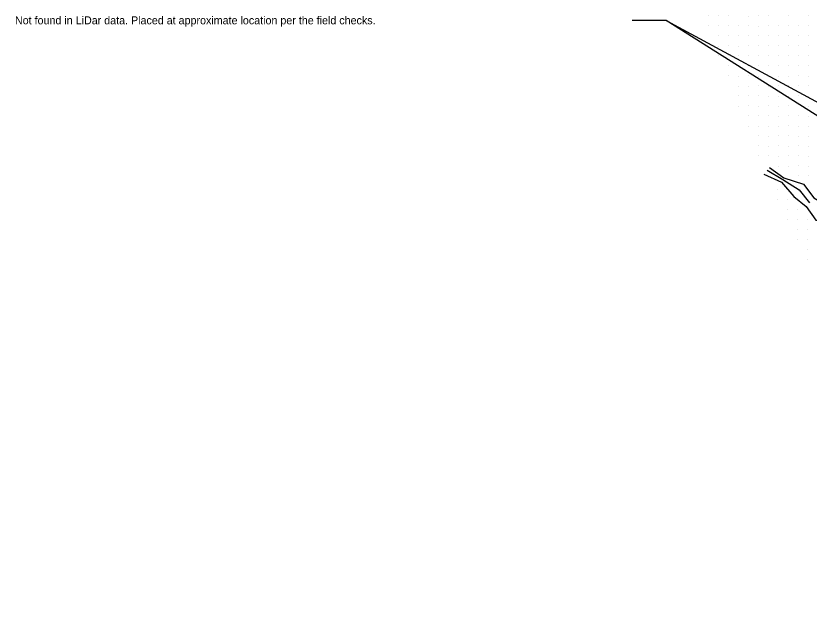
# Model space of a CAD drawing. Extents: x 1602514 to 1609837, y 863887 to 871157.
# Drawn here: x 1602514 to 1603703, y 867470 to 868362 of the extents above; entities that cross this region are included whole.
import ezdxf

# ---------------------------------------------------------------- set-up
doc = ezdxf.new("R2010")
doc.units = 0
for name, color, linetype in [('Survey-Flow line', 7, 'Continuous'), ('Survey-Ridge Lines', 7, 'Continuous'), ('Survey-Spot dirt', 7, 'Continuous'), ('Text General Notes', 7, 'Continuous')]:
    doc.layers.add(name, color=color, linetype=linetype)

msp = doc.modelspace()

# ---------------------------------------------------------------- linework, layer by layer
at = {"layer": 'Survey-Flow line'}
msp.add_lwpolyline([(1603640.2, 868130.6), (1603663.6, 868116.4), (1603688, 868101.3), (1603703.5, 868081.6)], dxfattribs=at)
msp.add_lwpolyline([(1603640.2, 868130.6), (1603663.6, 868116.4), (1603688, 868101.3), (1603703.5, 868081.6)], dxfattribs=at)
at = {"layer": 'Survey-Ridge Lines'}
for points in [[(1603643.4, 868134.4), (1603665, 868119.1), (1603694.4, 868109.6), (1603710.1, 868088.9), (1603731.4, 868076.4), (1603749.4, 868062.2), (1603773.6, 868051.4), (1603794.8, 868038.3), (1603820.3, 868031.5), (1603841.1, 868018.3), (1603861.1, 868002.8)], [(1603643.4, 868134.4), (1603665, 868119.1), (1603694.4, 868109.6), (1603710.1, 868088.9), (1603731.4, 868076.4), (1603749.4, 868062.2), (1603773.6, 868051.4), (1603794.8, 868038.3), (1603820.3, 868031.5), (1603841.1, 868018.3), (1603861.1, 868002.8)], [(1603635, 868124.5), (1603661.4, 868112.4), (1603680.2, 868091.3), (1603698.6, 868076.3), (1603713.2, 868055.4), (1603742.3, 868050.6), (1603769.5, 868045.3), (1603785, 868024), (1603808.4, 868013.6), (1603833.2, 868006.6), (1603850.7, 867990.2)], [(1603635, 868124.5), (1603661.4, 868112.4), (1603680.2, 868091.3), (1603698.6, 868076.3), (1603713.2, 868055.4), (1603742.3, 868050.6), (1603769.5, 868045.3), (1603785, 868024), (1603808.4, 868013.6), (1603833.2, 868006.6), (1603850.7, 867990.2)]]:
    msp.add_lwpolyline(points, dxfattribs=at)
at = {"layer": 'Survey-Spot dirt'}
for p, q in [((1603552, 868361.7), (1603552, 868361.7)), ((1603552, 868361.7), (1603552, 868361.7)), ((1603566.9, 868361.7), (1603566.9, 868361.7)), ((1603566.9, 868361.7), (1603566.9, 868361.7)), ((1603581.9, 868361.8), (1603581.9, 868361.8)), ((1603581.9, 868361.8), (1603581.9, 868361.8)), ((1603611.8, 868361.6), (1603611.8, 868361.6)), ((1603611.8, 868361.6), (1603611.8, 868361.6)), ((1603627, 868361.7), (1603627, 868361.7)), ((1603627, 868361.7), (1603627, 868361.7)), ((1603641.9, 868361.8), (1603641.9, 868361.8)), ((1603641.9, 868361.8), (1603641.9, 868361.8)), ((1603672, 868361.8), (1603672, 868361.8)), ((1603672, 868361.8), (1603672, 868361.8)), ((1603701.8, 868361.7), (1603701.8, 868361.7)), ((1603701.8, 868361.7), (1603701.8, 868361.7)), ((1603551.8, 868346.9), (1603551.8, 868346.9)), ((1603551.8, 868346.9), (1603551.8, 868346.9)), ((1603566.9, 868346.8), (1603566.9, 868346.8)), ((1603566.9, 868346.8), (1603566.9, 868346.8)), ((1603581.9, 868346.8), (1603581.9, 868346.8)), ((1603581.9, 868346.8), (1603581.9, 868346.8)), ((1603596.9, 868346.8), (1603596.9, 868346.8)), ((1603596.9, 868346.8), (1603596.9, 868346.8)), ((1603611.9, 868346.9), (1603611.9, 868346.9)), ((1603611.9, 868346.9), (1603611.9, 868346.9)), ((1603642, 868346.9), (1603642, 868346.9)), ((1603642, 868346.9), (1603642, 868346.9)), ((1603656.9, 868346.8), (1603656.9, 868346.8)), ((1603656.9, 868346.8), (1603656.9, 868346.8)), ((1603671.9, 868346.8), (1603671.9, 868346.8)), ((1603671.9, 868346.8), (1603671.9, 868346.8)), ((1603686.9, 868346.9), (1603686.9, 868346.9)), ((1603686.9, 868346.9), (1603686.9, 868346.9)), ((1603701.9, 868346.8), (1603701.9, 868346.8)), ((1603701.9, 868346.8), (1603701.9, 868346.8)), ((1603626.9, 868346.6), (1603626.9, 868346.6)), ((1603626.9, 868346.6), (1603626.9, 868346.6)), ((1603566.8, 868331.9), (1603566.8, 868331.9)), ((1603566.8, 868331.9), (1603566.8, 868331.9)), ((1603582.3, 868331.8), (1603582.3, 868331.8)), ((1603582.3, 868331.8), (1603582.3, 868331.8)), ((1603596.8, 868331.7), (1603596.8, 868331.7)), ((1603596.8, 868331.7), (1603596.8, 868331.7)), ((1603611.9, 868331.8), (1603611.9, 868331.8)), ((1603611.9, 868331.8), (1603611.9, 868331.8)), ((1603626.9, 868331.8), (1603626.9, 868331.8)), ((1603626.9, 868331.8), (1603626.9, 868331.8)), ((1603642, 868331.7), (1603642, 868331.7)), ((1603642, 868331.7), (1603642, 868331.7)), ((1603656.8, 868331.7), (1603656.8, 868331.7)), ((1603656.8, 868331.7), (1603656.8, 868331.7)), ((1603672, 868331.8), (1603672, 868331.8)), ((1603672, 868331.8), (1603672, 868331.8)), ((1603686.9, 868331.8), (1603686.9, 868331.8)), ((1603686.9, 868331.8), (1603686.9, 868331.8)), ((1603702, 868331.8), (1603702, 868331.8)), ((1603702, 868331.8), (1603702, 868331.8)), ((1603567, 868316.6), (1603567, 868316.6)), ((1603567, 868316.6), (1603567, 868316.6)), ((1603581.8, 868316.7), (1603581.8, 868316.7)), ((1603581.8, 868316.7), (1603581.8, 868316.7)), ((1603597, 868316.6), (1603597, 868316.6)), ((1603597, 868316.6), (1603597, 868316.6)), ((1603611.9, 868316.7), (1603611.9, 868316.7)), ((1603611.9, 868316.7), (1603611.9, 868316.7)), ((1603627, 868316.7), (1603627, 868316.7)), ((1603627, 868316.7), (1603627, 868316.7)), ((1603641.9, 868316.8), (1603641.9, 868316.8)), ((1603641.9, 868316.8), (1603641.9, 868316.8)), ((1603656.9, 868316.8), (1603656.9, 868316.8)), ((1603656.9, 868316.8), (1603656.9, 868316.8)), ((1603671.9, 868316.8), (1603671.9, 868316.8)), ((1603671.9, 868316.8), (1603671.9, 868316.8)), ((1603686.9, 868316.8), (1603686.9, 868316.8)), ((1603686.9, 868316.8), (1603686.9, 868316.8)), ((1603701.9, 868316.8), (1603701.9, 868316.8)), ((1603701.9, 868316.8), (1603701.9, 868316.8)), ((1603567.1, 868301.9), (1603567.1, 868301.9)), ((1603567.1, 868301.9), (1603567.1, 868301.9)), ((1603581.9, 868301.8), (1603581.9, 868301.8)), ((1603581.9, 868301.8), (1603581.9, 868301.8)), ((1603597, 868301.7), (1603597, 868301.7)), ((1603597, 868301.7), (1603597, 868301.7)), ((1603611.7, 868301.7), (1603611.7, 868301.7)), ((1603611.7, 868301.7), (1603611.7, 868301.7)), ((1603627, 868301.9), (1603627, 868301.9)), ((1603627, 868301.9), (1603627, 868301.9)), ((1603641.8, 868301.8), (1603641.8, 868301.8)), ((1603641.8, 868301.8), (1603641.8, 868301.8)), ((1603656.9, 868301.7), (1603656.9, 868301.7)), ((1603656.9, 868301.7), (1603656.9, 868301.7)), ((1603671.9, 868301.8), (1603671.9, 868301.8)), ((1603671.9, 868301.8), (1603671.9, 868301.8)), ((1603686.7, 868301.8), (1603686.7, 868301.8)), ((1603686.7, 868301.8), (1603686.7, 868301.8)), ((1603701.9, 868301.7), (1603701.9, 868301.7)), ((1603701.9, 868301.7), (1603701.9, 868301.7)), ((1603581.9, 868286.8), (1603581.9, 868286.8)), ((1603581.9, 868286.8), (1603581.9, 868286.8)), ((1603596.9, 868286.7), (1603596.9, 868286.7)), ((1603596.9, 868286.7), (1603596.9, 868286.7)), ((1603611.8, 868286.9), (1603611.8, 868286.9)), ((1603611.8, 868286.9), (1603611.8, 868286.9)), ((1603626.8, 868286.8), (1603626.8, 868286.8)), ((1603626.8, 868286.8), (1603626.8, 868286.8)), ((1603641.8, 868286.9), (1603641.8, 868286.9)), ((1603641.8, 868286.9), (1603641.8, 868286.9)), ((1603657, 868286.8), (1603657, 868286.8)), ((1603657, 868286.8), (1603657, 868286.8)), ((1603671.9, 868286.8), (1603671.9, 868286.8)), ((1603671.9, 868286.8), (1603671.9, 868286.8)), ((1603686.7, 868286.8), (1603686.7, 868286.8)), ((1603686.7, 868286.8), (1603686.7, 868286.8)), ((1603701.9, 868286.8), (1603701.9, 868286.8)), ((1603701.9, 868286.8), (1603701.9, 868286.8)), ((1603581.9, 868271.8), (1603581.9, 868271.8)), ((1603581.9, 868271.8), (1603581.9, 868271.8)), ((1603596.7, 868271.7), (1603596.7, 868271.7)), ((1603596.7, 868271.7), (1603596.7, 868271.7)), ((1603611.6, 868271.8), (1603611.6, 868271.8)), ((1603611.6, 868271.8), (1603611.6, 868271.8)), ((1603626.9, 868271.6), (1603626.9, 868271.6)), ((1603626.9, 868271.6), (1603626.9, 868271.6)), ((1603641.8, 868271.8), (1603641.8, 868271.8)), ((1603641.8, 868271.8), (1603641.8, 868271.8)), ((1603656.8, 868271.6), (1603656.8, 868271.6)), ((1603656.8, 868271.6), (1603656.8, 868271.6)), ((1603672, 868271.7), (1603672, 868271.7)), ((1603672, 868271.7), (1603672, 868271.7)), ((1603686.9, 868271.8), (1603686.9, 868271.8)), ((1603686.9, 868271.8), (1603686.9, 868271.8)), ((1603701.9, 868271.7), (1603701.9, 868271.7)), ((1603701.9, 868271.7), (1603701.9, 868271.7)), ((1603596.7, 868256.7), (1603596.7, 868256.7)), ((1603596.7, 868256.7), (1603596.7, 868256.7)), ((1603611.8, 868256.7), (1603611.8, 868256.7)), ((1603611.8, 868256.7), (1603611.8, 868256.7)), ((1603626.9, 868256.9), (1603626.9, 868256.9)), ((1603626.9, 868256.9), (1603626.9, 868256.9)), ((1603642.1, 868256.5), (1603642.1, 868256.5)), ((1603642.1, 868256.5), (1603642.1, 868256.5)), ((1603657, 868256.8), (1603657, 868256.8)), ((1603657, 868256.8), (1603657, 868256.8)), ((1603671.9, 868256.8), (1603671.9, 868256.8)), ((1603671.9, 868256.8), (1603671.9, 868256.8)), ((1603686.7, 868256.8), (1603686.7, 868256.8)), ((1603686.7, 868256.8), (1603686.7, 868256.8)), ((1603701.8, 868256.8), (1603701.8, 868256.8)), ((1603701.8, 868256.8), (1603701.8, 868256.8)), ((1603596.8, 868241.9), (1603596.8, 868241.9)), ((1603596.8, 868241.9), (1603596.8, 868241.9)), ((1603611.8, 868241.8), (1603611.8, 868241.8)), ((1603611.8, 868241.8), (1603611.8, 868241.8)), ((1603626.8, 868242), (1603626.8, 868242)), ((1603626.8, 868242), (1603626.8, 868242)), ((1603642, 868241.7), (1603642, 868241.7)), ((1603642, 868241.7), (1603642, 868241.7)), ((1603657, 868241.7), (1603657, 868241.7)), ((1603657, 868241.7), (1603657, 868241.7)), ((1603671.8, 868241.7), (1603671.8, 868241.7)), ((1603671.8, 868241.7), (1603671.8, 868241.7)), ((1603686.8, 868241.8), (1603686.8, 868241.8)), ((1603686.8, 868241.8), (1603686.8, 868241.8)), ((1603701.7, 868241.7), (1603701.7, 868241.7)), ((1603701.7, 868241.7), (1603701.7, 868241.7)), ((1603596.9, 868226.5), (1603596.9, 868226.5)), ((1603596.9, 868226.5), (1603596.9, 868226.5)), ((1603611.8, 868226.8), (1603611.8, 868226.8)), ((1603611.8, 868226.8), (1603611.8, 868226.8)), ((1603626.9, 868226.7), (1603626.9, 868226.7)), ((1603626.9, 868226.7), (1603626.9, 868226.7)), ((1603641.9, 868226.9), (1603641.9, 868226.9)), ((1603641.9, 868226.9), (1603641.9, 868226.9)), ((1603656.8, 868226.7), (1603656.8, 868226.7)), ((1603656.8, 868226.7), (1603656.8, 868226.7)), ((1603671.9, 868226.9), (1603671.9, 868226.9)), ((1603671.9, 868226.9), (1603671.9, 868226.9)), ((1603701.6, 868226.7), (1603701.6, 868226.7)), ((1603701.6, 868226.7), (1603701.6, 868226.7)), ((1603612, 868211.9), (1603612, 868211.9)), ((1603612, 868211.9), (1603612, 868211.9)), ((1603626.8, 868211.8), (1603626.8, 868211.8)), ((1603626.8, 868211.8), (1603626.8, 868211.8)), ((1603641.9, 868211.8), (1603641.9, 868211.8)), ((1603641.9, 868211.8), (1603641.9, 868211.8)), ((1603656.9, 868211.6), (1603656.9, 868211.6)), ((1603656.9, 868211.6), (1603656.9, 868211.6)), ((1603671.9, 868211.8), (1603671.9, 868211.8)), ((1603671.9, 868211.8), (1603671.9, 868211.8)), ((1603686.8, 868211.9), (1603686.8, 868211.9)), ((1603686.8, 868211.9), (1603686.8, 868211.9)), ((1603702, 868211.7), (1603702, 868211.7)), ((1603702, 868211.7), (1603702, 868211.7)), ((1603611.8, 868196.7), (1603611.8, 868196.7)), ((1603611.8, 868196.7), (1603611.8, 868196.7)), ((1603626.8, 868196.7), (1603626.8, 868196.7)), ((1603626.8, 868196.7), (1603626.8, 868196.7)), ((1603641.9, 868196.6), (1603641.9, 868196.6)), ((1603641.9, 868196.6), (1603641.9, 868196.6)), ((1603656.8, 868196.7), (1603656.8, 868196.7)), ((1603656.8, 868196.7), (1603656.8, 868196.7)), ((1603671.8, 868196.8), (1603671.8, 868196.8)), ((1603671.8, 868196.8), (1603671.8, 868196.8)), ((1603686.7, 868196.7), (1603686.7, 868196.7)), ((1603686.7, 868196.7), (1603686.7, 868196.7)), ((1603701.9, 868196.7), (1603701.9, 868196.7)), ((1603701.9, 868196.7), (1603701.9, 868196.7)), ((1603626.8, 868181.8), (1603626.8, 868181.8)), ((1603626.8, 868181.8), (1603626.8, 868181.8)), ((1603642, 868181.7), (1603642, 868181.7)), ((1603642, 868181.7), (1603642, 868181.7)), ((1603656.8, 868181.8), (1603656.8, 868181.8)), ((1603656.8, 868181.8), (1603656.8, 868181.8)), ((1603671.8, 868181.8), (1603671.8, 868181.8)), ((1603671.8, 868181.8), (1603671.8, 868181.8)), ((1603686.5, 868181.7), (1603686.5, 868181.7)), ((1603686.5, 868181.7), (1603686.5, 868181.7)), ((1603701.5, 868181.6), (1603701.5, 868181.6)), ((1603701.5, 868181.6), (1603701.5, 868181.6)), ((1603627, 868166.9), (1603627, 868166.9)), ((1603627, 868166.9), (1603627, 868166.9)), ((1603641.8, 868166.6), (1603641.8, 868166.6)), ((1603641.8, 868166.6), (1603641.8, 868166.6)), ((1603656.8, 868166.9), (1603656.8, 868166.9)), ((1603656.8, 868166.9), (1603656.8, 868166.9)), ((1603672, 868166.7), (1603672, 868166.7)), ((1603672, 868166.7), (1603672, 868166.7)), ((1603686.8, 868166.8), (1603686.8, 868166.8)), ((1603686.8, 868166.8), (1603686.8, 868166.8)), ((1603701.9, 868166.7), (1603701.9, 868166.7)), ((1603701.9, 868166.7), (1603701.9, 868166.7)), ((1603626.9, 868151.9), (1603626.9, 868151.9)), ((1603626.9, 868151.9), (1603626.9, 868151.9)), ((1603641.8, 868151.8), (1603641.8, 868151.8)), ((1603641.8, 868151.8), (1603641.8, 868151.8)), ((1603656.9, 868151.7), (1603656.9, 868151.7)), ((1603656.9, 868151.7), (1603656.9, 868151.7)), ((1603671.9, 868151.8), (1603671.9, 868151.8)), ((1603671.9, 868151.8), (1603671.9, 868151.8)), ((1603686.8, 868151.9), (1603686.8, 868151.9)), ((1603686.8, 868151.9), (1603686.8, 868151.9)), ((1603701.9, 868151.6), (1603701.9, 868151.6)), ((1603701.9, 868151.6), (1603701.9, 868151.6)), ((1603657, 868136.7), (1603657, 868136.7)), ((1603657, 868136.7), (1603657, 868136.7)), ((1603671.9, 868136.7), (1603671.9, 868136.7)), ((1603671.9, 868136.7), (1603671.9, 868136.7)), ((1603686.8, 868137), (1603686.8, 868137)), ((1603686.8, 868137), (1603686.8, 868137)), ((1603701.8, 868136.7), (1603701.8, 868136.7)), ((1603701.8, 868136.7), (1603701.8, 868136.7)), ((1603686.9, 868122.2), (1603686.9, 868122.2)), ((1603686.9, 868122.2), (1603686.9, 868122.2)), ((1603701.8, 868121.9), (1603701.8, 868121.9)), ((1603701.8, 868121.9), (1603701.8, 868121.9)), ((1603655.7, 868101.7), (1603655.7, 868101.7)), ((1603655.7, 868101.7), (1603655.7, 868101.7)), ((1603655.9, 868086.8), (1603655.9, 868086.8)), ((1603655.9, 868086.8), (1603655.9, 868086.8)), ((1603670.5, 868086.8), (1603670.5, 868086.8)), ((1603670.5, 868086.8), (1603670.5, 868086.8)), ((1603670.6, 868071.6), (1603670.6, 868071.6)), ((1603670.6, 868071.6), (1603670.6, 868071.6)), ((1603685.4, 868071.7), (1603685.4, 868071.7)), ((1603685.4, 868071.7), (1603685.4, 868071.7)), ((1603670.6, 868056.8), (1603670.6, 868056.8)), ((1603670.6, 868056.8), (1603670.6, 868056.8)), ((1603685.7, 868057), (1603685.7, 868057)), ((1603685.7, 868057), (1603685.7, 868057)), ((1603700.9, 868056.6), (1603700.9, 868056.6)), ((1603700.9, 868056.6), (1603700.9, 868056.6)), ((1603685.7, 868041.6), (1603685.7, 868041.6)), ((1603685.7, 868041.6), (1603685.7, 868041.6)), ((1603700.7, 868041.6), (1603700.7, 868041.6)), ((1603700.7, 868041.6), (1603700.7, 868041.6)), ((1603685.8, 868026.8), (1603685.8, 868026.8)), ((1603685.8, 868026.8), (1603685.8, 868026.8)), ((1603700.7, 868026.7), (1603700.7, 868026.7)), ((1603700.7, 868026.7), (1603700.7, 868026.7)), ((1603700.9, 868011.6), (1603700.9, 868011.6)), ((1603700.9, 868011.6), (1603700.9, 868011.6)), ((1603700.6, 867996.8), (1603700.6, 867996.8)), ((1603700.6, 867996.8), (1603700.6, 867996.8))]:
    msp.add_line(p, q, dxfattribs=at)
at = {"layer": 'Text General Notes'}
for p, q in [((1603488.8, 868354.8), (1603437.6, 868354.8)), ((1603488.8, 868354.8), (1603437.6, 868354.8)), ((1604890.9, 867469.5), (1603488.8, 868354.8)), ((1603488.8, 868354.8), (1604774.6, 867660.6)), ((1604890.9, 867469.5), (1603488.8, 868354.8)), ((1603488.8, 868354.8), (1604774.6, 867660.6))]:
    msp.add_line(p, q, dxfattribs=at)

# ---------------------------------------------------------------- texts
msp.add_text('Not found in LiDar data. Placed at approximate location per the field checks.', height=12, dxfattribs=at).set_placement((1602512.5, 868349.2))
msp.add_text('Not found in LiDar data. Placed at approximate location per the field checks.', height=12, dxfattribs=at).set_placement((1602512.5, 868349.2))

doc.saveas('drawing.dxf')
